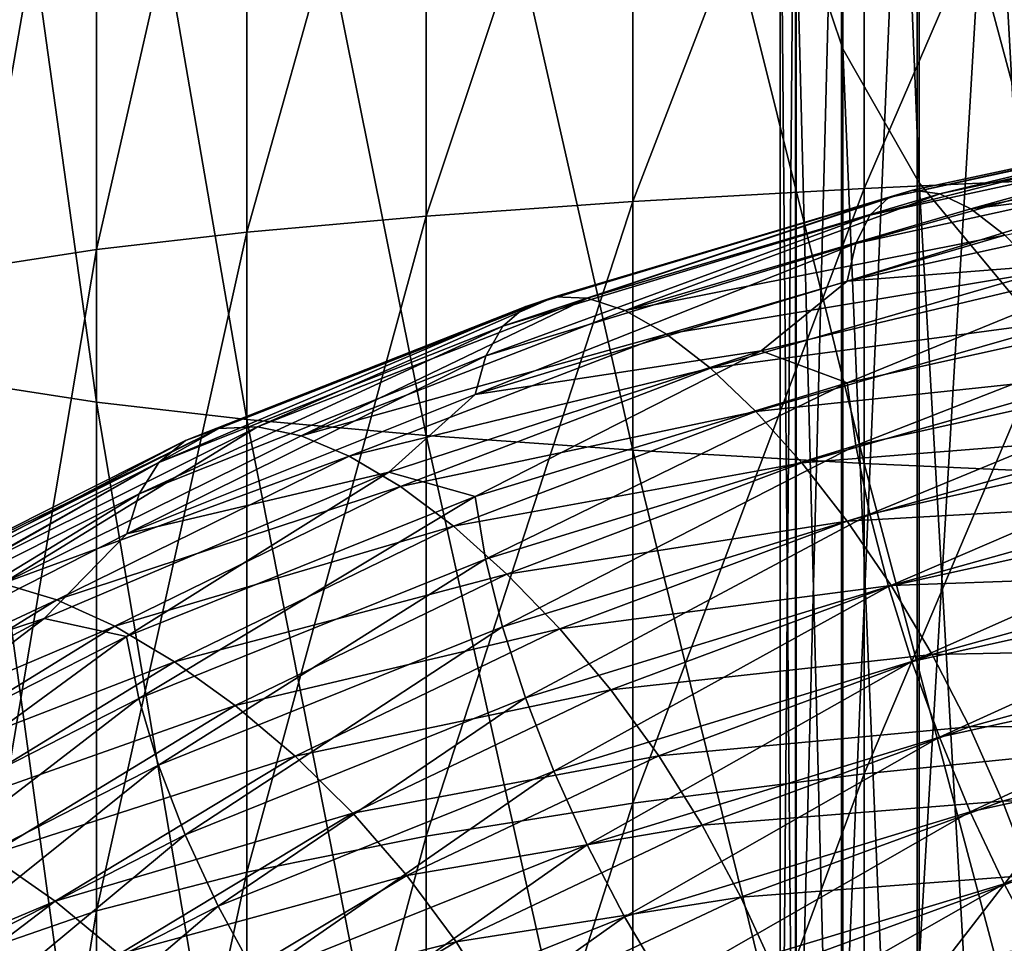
# Model space of a CAD drawing. Header units: metres. Extents: x -44 to 117, y -432 to 89.
# Tile 396 of 656: x -12.07 to -7.45, y -328.19 to -323.85. Entities that reach past the tile are written whole.
import ezdxf

# ---------------------------------------------------------------- set-up
doc = ezdxf.new("R2010")
doc.units = ezdxf.units.M
doc.layers.add('solid_125568', color=7, linetype='CONTINUOUS')

msp = doc.modelspace()

# ---------------------------------------------------------------- linework, layer by layer
at = {"layer": 'solid_125568'}
for points in [[(-8.425529, -315.119659, 910.917603), (-8.206614, -323.982452, 905.746155), (-8.206614, -315.727448, 911.824097)], [(-8.425529, -315.119659, 910.917603), (-8.425529, -323.329895, 904.871277), (-8.206614, -323.982452, 905.746155)], [(-8.206614, -315.727448, 911.824097), (-7.847002, -324.612305, 906.590515), (-7.847002, -316.314087, 912.699097)], [(-8.206614, -315.727448, 911.824097), (-8.206614, -323.982452, 905.746155), (-7.847002, -324.612305, 906.590515)], [(-7.847002, -316.314087, 912.699097), (-7.352857, -325.208679, 907.390076), (-7.352857, -316.869537, 913.527527)], [(-7.847002, -316.314087, 912.699097), (-7.847002, -324.612305, 906.590515), (-7.352857, -325.208679, 907.390076)], [(-7.365107, -320.120911, 900.569275), (-7.856378, -328.438721, 895.050964), (-7.856378, -320.71814, 901.369934)], [(-7.365107, -320.120911, 900.569275), (-7.365107, -327.802032, 894.281311), (-7.856378, -328.438721, 895.050964)], [(-7.856378, -320.71814, 901.369934), (-8.212955, -329.110901, 895.863464), (-8.212955, -321.348633, 902.21521)], [(-7.856378, -320.71814, 901.369934), (-7.856378, -328.438721, 895.050964), (-8.212955, -329.110901, 895.863464)], [(-8.212955, -321.348633, 902.21521), (-8.428726, -329.807007, 896.704895), (-8.428726, -322.001587, 903.090576)], [(-8.212955, -321.348633, 902.21521), (-8.212955, -329.110901, 895.863464), (-8.428726, -329.807007, 896.704895)], [(-6.916417, -325.984375, 241.108994), (-6.916417, -321.539154, 241.215347), (-8.105368, -321.55246, 240.371841)], [(-10.163809, -325.799866, 238.21283), (-10.163809, -321.584961, 238.31366), (-11.007415, -321.603729, 237.124863)], [(-9.192389, -325.868988, 239.297653), (-9.192389, -321.56778, 239.400543), (-10.163809, -321.584961, 238.31366)], [(-10.163809, -325.799866, 238.21283), (-9.192389, -325.868988, 239.297653), (-10.163809, -321.584961, 238.31366)], [(-8.105368, -325.930756, 240.267105), (-8.105368, -321.55246, 240.371841), (-9.192389, -321.56778, 239.400543)], [(-9.192389, -325.868988, 239.297653), (-8.105368, -325.930756, 240.267105), (-9.192389, -321.56778, 239.400543)], [(-8.105368, -325.930756, 240.267105), (-6.916417, -325.984375, 241.108994), (-8.105368, -321.55246, 240.371841)], [(-11.712595, -325.643158, 235.75293), (-11.712595, -321.623871, 235.849091), (-12.270483, -321.645142, 234.502396)], [(-11.007415, -325.724274, 237.026276), (-11.007415, -321.603729, 237.124863), (-11.712595, -321.623871, 235.849091)], [(-11.712595, -325.643158, 235.75293), (-11.007415, -325.724274, 237.026276), (-11.712595, -321.623871, 235.849091)], [(-11.007415, -325.724274, 237.026276), (-10.163809, -325.799866, 238.21283), (-11.007415, -321.603729, 237.124863)], [(-12.270483, -325.557495, 234.408798), (-11.712595, -325.643158, 235.75293), (-12.270483, -321.645142, 234.502396)], [(-12.270483, -325.011505, 225.838913), (-12.270483, -321.780701, 225.916214), (-11.712595, -321.801941, 224.569519)], [(-11.712595, -324.925873, 224.494781), (-12.270483, -325.011505, 225.838913), (-11.712595, -321.801941, 224.569519)], [(-11.712595, -324.925873, 224.494781), (-11.712595, -321.801941, 224.569519), (-11.007415, -321.822083, 223.293747)], [(-11.007415, -324.844757, 223.221436), (-11.712595, -324.925873, 224.494781), (-11.007415, -321.822083, 223.293747)], [(-11.007415, -324.844757, 223.221436), (-11.007415, -321.822083, 223.293747), (-10.163809, -321.840881, 222.10495)], [(-10.163809, -324.769165, 222.034897), (-11.007415, -324.844757, 223.221436), (-10.163809, -321.840881, 222.10495)], [(-10.163809, -324.769165, 222.034897), (-10.163809, -321.840881, 222.10495), (-9.192389, -321.858032, 221.018066)], [(-9.192389, -324.700043, 220.950073), (-10.163809, -324.769165, 222.034897), (-9.192389, -321.858032, 221.018066)], [(-9.192389, -324.700043, 220.950073), (-9.192389, -321.858032, 221.018066), (-8.105368, -321.873352, 220.046768)], [(-8.105368, -324.638275, 219.980621), (-9.192389, -324.700043, 220.950073), (-8.105368, -321.873352, 220.046768)], [(-8.105368, -324.638275, 219.980621), (-8.105368, -321.873352, 220.046768), (-6.916417, -321.886688, 219.203262)], [(-6.916417, -324.584625, 219.138718), (-8.105368, -324.638275, 219.980621), (-6.916417, -321.886688, 219.203262)], [(-8.428726, -322.001587, 903.090576), (-8.499991, -330.515137, 897.560852), (-8.499991, -322.665802, 903.981018)], [(-8.428726, -322.001587, 903.090576), (-8.428726, -329.807007, 896.704895), (-8.499991, -330.515137, 897.560852)], [(-8.499991, -322.665802, 903.981018), (-8.425529, -331.223114, 898.416687), (-8.425529, -323.329895, 904.871277)], [(-8.499991, -322.665802, 903.981018), (-8.499991, -330.515137, 897.560852), (-8.425529, -331.223114, 898.416687)], [(-8.425529, -323.329895, 904.871277), (-8.206614, -331.918823, 899.257629), (-8.206614, -323.982452, 905.746155)], [(-8.425529, -323.329895, 904.871277), (-8.425529, -331.223114, 898.416687), (-8.206614, -331.918823, 899.257629)], [(-8.206614, -323.982452, 905.746155), (-7.847002, -332.590332, 900.069336), (-7.847002, -324.612305, 906.590515)], [(-8.206614, -323.982452, 905.746155), (-8.206614, -331.918823, 899.257629), (-7.847002, -332.590332, 900.069336)], [(-6.110861, -324.266937, 880.121826), (-6.196307, -324.293121, 879.763977), (-7.989451, -324.680817, 880.425293)], [(-7.879369, -324.646393, 880.776489), (-6.110861, -324.266937, 880.121826), (-7.989451, -324.680817, 880.425293)], [(-7.750374, -324.663483, 881.132202), (-6.110861, -324.266937, 880.121826), (-7.879369, -324.646393, 880.776489)], [(-7.750374, -324.663483, 881.132202), (-6.010705, -324.293396, 880.485596), (-6.110861, -324.266937, 880.121826)], [(-6.196307, -324.293121, 879.763977), (-6.265415, -324.370239, 879.419861), (-8.078526, -324.764923, 880.086426)], [(-7.989451, -324.680817, 880.425293), (-6.196307, -324.293121, 879.763977), (-8.078526, -324.764923, 880.086426)], [(-7.604703, -324.733978, 881.484863), (-6.010705, -324.293396, 880.485596), (-7.750374, -324.663483, 881.132202)], [(-7.604703, -324.733978, 881.484863), (-5.897612, -324.374207, 880.847473), (-6.010705, -324.293396, 880.485596)], [(-6.265415, -324.370239, 879.419861), (-6.316607, -324.496552, 879.097412), (-8.144547, -324.896759, 879.767639)], [(-8.078526, -324.764923, 880.086426), (-6.265415, -324.370239, 879.419861), (-8.144547, -324.896759, 879.767639)], [(-5.773668, -324.509827, 881.199829), (-5.897612, -324.374207, 880.847473), (-7.604703, -324.733978, 881.484863)], [(-6.316607, -324.496552, 879.097412), (-6.348302, -324.670258, 878.804749), (-8.185455, -325.074371, 879.476929)], [(-8.144547, -324.896759, 879.767639), (-6.316607, -324.496552, 879.097412), (-8.185455, -325.074371, 879.476929)], [(-7.444984, -324.858582, 881.826904), (-5.773668, -324.509827, 881.199829), (-7.604703, -324.733978, 881.484863)], [(-8.105368, -327.389221, 219.695343), (-8.105368, -324.638275, 219.980621), (-6.916417, -324.584625, 219.138718)], [(-6.916417, -327.268951, 218.860352), (-8.105368, -327.389221, 219.695343), (-6.916417, -324.584625, 219.138718)], [(-7.879369, -324.646393, 880.776489), (-7.989451, -324.680817, 880.425293), (-9.695184, -325.193298, 881.21991)], [(-9.561669, -325.148682, 881.562744), (-7.879369, -324.646393, 880.776489), (-9.695184, -325.193298, 881.21991)], [(-9.405248, -325.154236, 881.908508), (-7.879369, -324.646393, 880.776489), (-9.561669, -325.148682, 881.562744)], [(-9.405248, -325.154236, 881.908508), (-7.750374, -324.663483, 881.132202), (-7.879369, -324.646393, 880.776489)], [(-9.192389, -327.52771, 220.656845), (-9.192389, -324.700043, 220.950073), (-8.105368, -324.638275, 219.980621)], [(-8.105368, -327.389221, 219.695343), (-9.192389, -327.52771, 220.656845), (-8.105368, -324.638275, 219.980621)], [(-7.847002, -324.612305, 906.590515), (-7.352857, -333.226105, 900.837891), (-7.352857, -325.208679, 907.390076)], [(-7.847002, -324.612305, 906.590515), (-7.847002, -332.590332, 900.069336), (-7.352857, -333.226105, 900.837891)], [(-7.989451, -324.680817, 880.425293), (-8.078526, -324.764923, 880.086426), (-9.803251, -325.28598, 880.887573)], [(-9.695184, -325.193298, 881.21991), (-7.989451, -324.680817, 880.425293), (-9.803251, -325.28598, 880.887573)], [(-9.228594, -325.212036, 882.249634), (-7.750374, -324.663483, 881.132202), (-9.405248, -325.154236, 881.908508)], [(-9.228594, -325.212036, 882.249634), (-7.604703, -324.733978, 881.484863), (-7.750374, -324.663483, 881.132202)], [(-8.185455, -325.074371, 879.476929), (-6.348302, -324.670258, 878.804749), (-6.740877, -324.961853, 878.675171)], [(-10.163809, -327.682648, 221.732758), (-10.163809, -324.769165, 222.034897), (-9.192389, -324.700043, 220.950073)], [(-9.192389, -327.52771, 220.656845), (-10.163809, -327.682648, 221.732758), (-9.192389, -324.700043, 220.950073)], [(-7.444984, -324.858582, 881.826904), (-7.604703, -324.733978, 881.484863), (-9.228594, -325.212036, 882.249634)], [(-11.007415, -327.852142, 222.909561), (-11.007415, -324.844757, 223.221436), (-10.163809, -324.769165, 222.034897)], [(-10.163809, -327.682648, 221.732758), (-11.007415, -327.852142, 222.909561), (-10.163809, -324.769165, 222.034897)], [(-8.078526, -324.764923, 880.086426), (-8.144547, -324.896759, 879.767639), (-9.883377, -325.424652, 880.573303)], [(-9.803251, -325.28598, 880.887573), (-8.078526, -324.764923, 880.086426), (-9.883377, -325.424652, 880.573303)], [(-11.712595, -328.034027, 224.17247), (-11.712595, -324.925873, 224.494781), (-11.007415, -324.844757, 223.221436)], [(-11.007415, -327.852142, 222.909561), (-11.712595, -328.034027, 224.17247), (-11.007415, -324.844757, 223.221436)], [(-9.034846, -325.323029, 882.578857), (-7.444984, -324.858582, 881.826904), (-9.228594, -325.212036, 882.249634)], [(-7.275084, -325.032806, 882.151672), (-7.444984, -324.858582, 881.826904), (-9.034846, -325.323029, 882.578857)], [(-8.144547, -324.896759, 879.767639), (-8.185455, -325.074371, 879.476929), (-9.933052, -325.607056, 880.284973)], [(-9.883377, -325.424652, 880.573303), (-8.144547, -324.896759, 879.767639), (-9.933052, -325.607056, 880.284973)], [(-12.270483, -328.226013, 225.505569), (-12.270483, -325.011505, 225.838913), (-11.712595, -324.925873, 224.494781)], [(-11.712595, -328.034027, 224.17247), (-12.270483, -328.226013, 225.505569), (-11.712595, -324.925873, 224.494781)], [(-8.589414, -325.401917, 879.386658), (-6.740877, -324.961853, 878.675171), (-8.186067, -325.551453, 879.012024)], [(-8.185455, -325.074371, 879.476929), (-6.740877, -324.961853, 878.675171), (-8.589414, -325.401917, 879.386658)], [(-6.740877, -324.961853, 878.675171), (-6.348814, -325.144989, 878.341125), (-8.186067, -325.551453, 879.012024)], [(-8.828688, -325.483032, 882.889709), (-7.275084, -325.032806, 882.151672), (-9.034846, -325.323029, 882.578857)], [(-7.099047, -325.250946, 882.452393), (-7.275084, -325.032806, 882.151672), (-8.828688, -325.483032, 882.889709)], [(-9.933052, -325.607056, 880.284973), (-8.185455, -325.074371, 879.476929), (-8.589414, -325.401917, 879.386658)], [(-9.561669, -325.148682, 881.562744), (-9.695184, -325.193298, 881.21991), (-11.294108, -325.8237, 882.141418)], [(-11.138634, -325.76709, 882.474365), (-9.561669, -325.148682, 881.562744), (-11.294108, -325.8237, 882.141418)], [(-10.956509, -325.759003, 882.808228), (-9.561669, -325.148682, 881.562744), (-11.138634, -325.76709, 882.474365)], [(-10.956509, -325.759003, 882.808228), (-9.405248, -325.154236, 881.908508), (-9.561669, -325.148682, 881.562744)], [(-10.75082, -325.801819, 883.13562), (-9.405248, -325.154236, 881.908508), (-10.956509, -325.759003, 882.808228)], [(-10.75082, -325.801819, 883.13562), (-9.228594, -325.212036, 882.249634), (-9.405248, -325.154236, 881.908508)], [(-8.186067, -325.551453, 879.012024), (-6.348814, -325.144989, 878.341125), (-8.145496, -325.846863, 878.841919)], [(-6.348814, -325.144989, 878.341125), (-6.317366, -325.441925, 878.174316), (-8.145496, -325.846863, 878.841919)], [(-9.695184, -325.193298, 881.21991), (-9.803251, -325.28598, 880.887573), (-11.419978, -325.926483, 881.816772)], [(-11.294108, -325.8237, 882.141418), (-9.695184, -325.193298, 881.21991), (-11.419978, -325.926483, 881.816772)], [(-9.034846, -325.323029, 882.578857), (-9.228594, -325.212036, 882.249634), (-10.75082, -325.801819, 883.13562)], [(-9.803251, -325.28598, 880.887573), (-9.883377, -325.424652, 880.573303), (-11.513327, -326.073151, 881.507874)], [(-11.419978, -325.926483, 881.816772), (-9.803251, -325.28598, 880.887573), (-11.513327, -326.073151, 881.507874)], [(-8.615059, -325.686646, 883.175903), (-7.099047, -325.250946, 882.452393), (-8.828688, -325.483032, 882.889709)], [(-6.920929, -325.507202, 882.722473), (-7.099047, -325.250946, 882.452393), (-8.615059, -325.686646, 883.175903)], [(-10.525179, -325.896729, 883.449524), (-9.034846, -325.323029, 882.578857), (-10.75082, -325.801819, 883.13562)], [(-8.828688, -325.483032, 882.889709), (-9.034846, -325.323029, 882.578857), (-10.525179, -325.896729, 883.449524)], [(-9.883377, -325.424652, 880.573303), (-9.933052, -325.607056, 880.284973), (-11.57122, -326.26123, 881.222412)], [(-11.513327, -326.073151, 881.507874), (-9.883377, -325.424652, 880.573303), (-11.57122, -326.26123, 881.222412)], [(-10.338659, -325.972076, 880.235046), (-8.589414, -325.401917, 879.386658), (-9.933756, -326.086914, 879.81842)], [(-9.933052, -325.607056, 880.284973), (-8.589414, -325.401917, 879.386658), (-10.338659, -325.972076, 880.235046)], [(-8.589414, -325.401917, 879.386658), (-8.186067, -325.551453, 879.012024), (-9.933756, -326.086914, 879.81842)], [(-8.145496, -325.846863, 878.841919), (-6.317366, -325.441925, 878.174316), (-8.079708, -326.168884, 878.718384)], [(-6.317366, -325.441925, 878.174316), (-6.266315, -325.767181, 878.055786), (-8.079708, -326.168884, 878.718384)], [(-10.285033, -326.039978, 883.743896), (-8.828688, -325.483032, 882.889709), (-10.525179, -325.896729, 883.449524)], [(-8.615059, -325.686646, 883.175903), (-8.828688, -325.483032, 882.889709), (-10.285033, -326.039978, 883.743896)], [(-8.398912, -325.928406, 883.431213), (-6.920929, -325.507202, 882.722473), (-8.615059, -325.686646, 883.175903)], [(-6.744934, -325.795898, 882.955322), (-6.920929, -325.507202, 882.722473), (-8.398912, -325.928406, 883.431213)], [(-11.712595, -329.64212, 235.338242), (-11.712595, -325.643158, 235.75293), (-12.270483, -325.557495, 234.408798)], [(-12.270483, -329.450134, 234.005127), (-11.712595, -329.64212, 235.338242), (-12.270483, -325.557495, 234.408798)], [(-9.933756, -326.086914, 879.81842), (-8.186067, -325.551453, 879.012024), (-9.884507, -326.380402, 879.643982)], [(-8.186067, -325.551453, 879.012024), (-8.145496, -325.846863, 878.841919), (-9.884507, -326.380402, 879.643982)], [(-11.57122, -326.26123, 881.222412), (-9.933052, -325.607056, 880.284973), (-10.338659, -325.972076, 880.235046)], [(-11.007415, -329.824005, 236.601135), (-11.007415, -325.724274, 237.026276), (-11.712595, -325.643158, 235.75293)], [(-11.712595, -329.64212, 235.338242), (-11.007415, -329.824005, 236.601135), (-11.712595, -325.643158, 235.75293)], [(-10.036166, -326.22644, 884.012878), (-8.615059, -325.686646, 883.175903), (-10.285033, -326.039978, 883.743896)], [(-8.398912, -325.928406, 883.431213), (-8.615059, -325.686646, 883.175903), (-10.036166, -326.22644, 884.012878)], [(-10.163809, -329.9935, 237.777939), (-10.163809, -325.799866, 238.21283), (-11.007415, -325.724274, 237.026276)], [(-11.007415, -329.824005, 236.601135), (-10.163809, -329.9935, 237.777939), (-11.007415, -325.724274, 237.026276)], [(-11.138634, -325.76709, 882.474365), (-11.294108, -325.8237, 882.141418), (-12.767945, -326.564117, 883.182312)], [(-12.592233, -326.493805, 883.503906), (-11.138634, -325.76709, 882.474365), (-12.767945, -326.564117, 883.182312)], [(-12.386423, -326.470184, 883.824097), (-11.138634, -325.76709, 882.474365), (-12.592233, -326.493805, 883.503906)], [(-12.386423, -326.470184, 883.824097), (-10.956509, -325.759003, 882.808228), (-11.138634, -325.76709, 882.474365)], [(-12.153976, -326.495911, 884.135742), (-10.956509, -325.759003, 882.808228), (-12.386423, -326.470184, 883.824097)], [(-12.153976, -326.495911, 884.135742), (-10.75082, -325.801819, 883.13562), (-10.956509, -325.759003, 882.808228)], [(-10.525179, -325.896729, 883.449524), (-10.75082, -325.801819, 883.13562), (-12.153976, -326.495911, 884.135742)], [(-9.192389, -330.148468, 238.853867), (-9.192389, -325.868988, 239.297653), (-10.163809, -325.799866, 238.21283)], [(-10.163809, -329.9935, 237.777939), (-9.192389, -330.148468, 238.853867), (-10.163809, -325.799866, 238.21283)], [(-8.185342, -326.202972, 883.649353), (-6.744934, -325.795898, 882.955322), (-8.398912, -325.928406, 883.431213)], [(-6.575353, -326.111328, 883.144409), (-6.744934, -325.795898, 882.955322), (-8.185342, -326.202972, 883.649353)], [(-8.079708, -326.168884, 878.718384), (-6.266315, -325.767181, 878.055786), (-7.990865, -326.509766, 878.643127)], [(-6.266315, -325.767181, 878.055786), (-6.197356, -326.112946, 877.987), (-7.990865, -326.509766, 878.643127)], [(-11.294108, -325.8237, 882.141418), (-11.419978, -325.926483, 881.816772), (-12.910223, -326.678467, 882.866516)], [(-12.767945, -326.564117, 883.182312), (-11.294108, -325.8237, 882.141418), (-12.910223, -326.678467, 882.866516)], [(-9.884507, -326.380402, 879.643982), (-8.145496, -325.846863, 878.841919), (-9.804702, -326.698395, 879.51416)], [(-8.145496, -325.846863, 878.841919), (-8.079708, -326.168884, 878.718384), (-9.804702, -326.698395, 879.51416)], [(-8.105368, -330.286926, 239.815369), (-8.105368, -325.930756, 240.267105), (-9.192389, -325.868988, 239.297653)], [(-9.192389, -330.148468, 238.853867), (-8.105368, -330.286926, 239.815369), (-9.192389, -325.868988, 239.297653)], [(-11.419978, -325.926483, 881.816772), (-11.513327, -326.073151, 881.507874), (-13.01576, -326.834259, 882.563782)], [(-12.910223, -326.678467, 882.866516), (-11.419978, -325.926483, 881.816772), (-13.01576, -326.834259, 882.563782)], [(-11.898943, -326.572449, 884.432068), (-10.525179, -325.896729, 883.449524), (-12.153976, -326.495911, 884.135742)], [(-10.285033, -326.039978, 883.743896), (-10.525179, -325.896729, 883.449524), (-11.898943, -326.572449, 884.432068)], [(-9.784373, -326.451111, 884.250488), (-8.398912, -325.928406, 883.431213), (-10.036166, -326.22644, 884.012878)], [(-8.185342, -326.202972, 883.649353), (-8.398912, -325.928406, 883.431213), (-9.784373, -326.451111, 884.250488)], [(-6.916417, -330.407196, 240.65036), (-6.916417, -325.984375, 241.108994), (-8.105368, -325.930756, 240.267105)], [(-8.105368, -330.286926, 239.815369), (-6.916417, -330.407196, 240.65036), (-8.105368, -325.930756, 240.267105)], [(-11.959435, -326.659973, 881.206909), (-10.338659, -325.972076, 880.235046), (-11.57201, -326.744293, 880.753723)], [(-11.57122, -326.26123, 881.222412), (-10.338659, -325.972076, 880.235046), (-11.959435, -326.659973, 881.206909)], [(-10.338659, -325.972076, 880.235046), (-9.933756, -326.086914, 879.81842), (-11.57201, -326.744293, 880.753723)], [(-11.513327, -326.073151, 881.507874), (-11.57122, -326.26123, 881.222412), (-13.081233, -327.028748, 882.281616)], [(-13.01576, -326.834259, 882.563782), (-11.513327, -326.073151, 881.507874), (-13.081233, -327.028748, 882.281616)], [(-11.62747, -326.696503, 884.707458), (-10.285033, -326.039978, 883.743896), (-11.898943, -326.572449, 884.432068)], [(-10.036166, -326.22644, 884.012878), (-10.285033, -326.039978, 883.743896), (-11.62747, -326.696503, 884.707458)], [(-11.57201, -326.744293, 880.753723), (-9.933756, -326.086914, 879.81842), (-11.514625, -327.035492, 880.574158)], [(-9.933756, -326.086914, 879.81842), (-9.884507, -326.380402, 879.643982), (-11.514625, -327.035492, 880.574158)], [(-7.97952, -326.504974, 883.824158), (-6.575353, -326.111328, 883.144409), (-8.185342, -326.202972, 883.649353)], [(-7.990865, -326.509766, 878.643127), (-6.197356, -326.112946, 877.987), (-7.881142, -326.861725, 878.61792)], [(-6.416441, -326.447815, 883.283142), (-6.575353, -326.111328, 883.144409), (-7.97952, -326.504974, 883.824158)], [(-6.197356, -326.112946, 877.987), (-6.112203, -326.471283, 877.969482), (-7.881142, -326.861725, 878.61792)], [(-9.804702, -326.698395, 879.51416), (-8.079708, -326.168884, 878.718384), (-9.696945, -327.033203, 879.430847)], [(-8.079708, -326.168884, 878.718384), (-7.990865, -326.509766, 878.643127), (-9.696945, -327.033203, 879.430847)], [(-9.535578, -326.708984, 884.451111), (-8.185342, -326.202972, 883.649353), (-9.784373, -326.451111, 884.250488)], [(-7.97952, -326.504974, 883.824158), (-8.185342, -326.202972, 883.649353), (-9.535578, -326.708984, 884.451111)], [(-13.081233, -327.028748, 882.281616), (-11.57122, -326.26123, 881.222412), (-11.959435, -326.659973, 881.206909)], [(-11.346121, -326.863403, 884.956482), (-10.036166, -326.22644, 884.012878), (-11.62747, -326.696503, 884.707458)], [(-9.784373, -326.451111, 884.250488), (-10.036166, -326.22644, 884.012878), (-11.346121, -326.863403, 884.956482)], [(-11.514625, -327.035492, 880.574158), (-9.884507, -326.380402, 879.643982), (-11.421681, -327.348663, 880.436829)], [(-9.884507, -326.380402, 879.643982), (-9.804702, -326.698395, 879.51416), (-11.421681, -327.348663, 880.436829)], [(-11.061469, -327.068542, 885.173828), (-9.784373, -326.451111, 884.250488), (-11.346121, -326.863403, 884.956482)], [(-9.535578, -326.708984, 884.451111), (-9.784373, -326.451111, 884.250488), (-11.061469, -327.068542, 885.173828)], [(-7.786592, -326.829041, 883.949402), (-6.416441, -326.447815, 883.283142), (-7.97952, -326.504974, 883.824158)], [(-6.271923, -326.799133, 883.366333), (-6.416441, -326.447815, 883.283142), (-7.786592, -326.829041, 883.949402)], [(-11.898943, -326.572449, 884.432068), (-12.153976, -326.495911, 884.135742), (-13.423826, -327.283966, 885.239685)], [(-7.881142, -326.861725, 878.61792), (-6.112203, -326.471283, 877.969482), (-7.752681, -327.21701, 878.644348)], [(-6.112203, -326.471283, 877.969482), (-6.012527, -326.834351, 878.004761), (-7.752681, -327.21701, 878.644348)], [(-9.696945, -327.033203, 879.430847), (-7.990865, -326.509766, 878.643127), (-9.563855, -327.377228, 879.395874)], [(-7.990865, -326.509766, 878.643127), (-7.881142, -326.861725, 878.61792), (-9.563855, -327.377228, 879.395874)], [(-9.295784, -326.995117, 884.608826), (-7.97952, -326.504974, 883.824158), (-9.535578, -326.708984, 884.451111)], [(-7.786592, -326.829041, 883.949402), (-7.97952, -326.504974, 883.824158), (-9.295784, -326.995117, 884.608826)], [(-13.142196, -327.340118, 885.516296), (-11.898943, -326.572449, 884.432068), (-13.423826, -327.283966, 885.239685)], [(-11.62747, -326.696503, 884.707458), (-11.898943, -326.572449, 884.432068), (-13.142196, -327.340118, 885.516296)], [(-13.451688, -327.463379, 882.303467), (-11.959435, -326.659973, 881.206909), (-13.082098, -327.515472, 881.810425)], [(-13.081233, -327.028748, 882.281616), (-11.959435, -326.659973, 881.206909), (-13.451688, -327.463379, 882.303467)], [(-11.959435, -326.659973, 881.206909), (-11.57201, -326.744293, 880.753723), (-13.082098, -327.515472, 881.810425)], [(-12.842374, -327.442841, 885.770447), (-11.62747, -326.696503, 884.707458), (-13.142196, -327.340118, 885.516296)], [(-11.346121, -326.863403, 884.956482), (-11.62747, -326.696503, 884.707458), (-12.842374, -327.442841, 885.770447)], [(-11.421681, -327.348663, 880.436829), (-9.804702, -326.698395, 879.51416), (-11.2962, -327.67627, 880.343811)], [(-9.804702, -326.698395, 879.51416), (-9.696945, -327.033203, 879.430847), (-11.2962, -327.67627, 880.343811)], [(-10.780206, -327.307312, 885.354187), (-9.535578, -326.708984, 884.451111), (-11.061469, -327.068542, 885.173828)], [(-9.295784, -326.995117, 884.608826), (-9.535578, -326.708984, 884.451111), (-10.780206, -327.307312, 885.354187)], [(-13.082098, -327.515472, 881.810425), (-11.57201, -326.744293, 880.753723), (-13.017211, -327.804016, 881.624939)], [(-11.57201, -326.744293, 880.753723), (-11.514625, -327.035492, 880.574158), (-13.017211, -327.804016, 881.624939)], [(-7.611098, -327.16925, 884.020264), (-6.271923, -326.799133, 883.366333), (-7.786592, -326.829041, 883.949402)], [(-6.144052, -327.157379, 883.39447), (-6.271923, -326.799133, 883.366333), (-7.611098, -327.16925, 884.020264)], [(-12.53163, -327.587952, 885.997192), (-11.346121, -326.863403, 884.956482), (-12.842374, -327.442841, 885.770447)], [(-11.061469, -327.068542, 885.173828), (-11.346121, -326.863403, 884.956482), (-12.53163, -327.587952, 885.997192)], [(-9.563855, -327.377228, 879.395874), (-7.881142, -326.861725, 878.61792), (-9.408015, -327.72287, 879.411194)], [(-7.881142, -326.861725, 878.61792), (-7.752681, -327.21701, 878.644348), (-9.408015, -327.72287, 879.411194)], [(-9.070964, -327.304474, 884.718018), (-7.786592, -326.829041, 883.949402), (-9.295784, -326.995117, 884.608826)], [(-7.611098, -327.16925, 884.020264), (-7.786592, -326.829041, 883.949402), (-9.070964, -327.304474, 884.718018)], [(-7.752681, -327.21701, 878.644348), (-6.012527, -326.834351, 878.004761), (-7.607512, -327.56778, 878.72406)], [(-6.012527, -326.834351, 878.004761), (-5.899889, -327.194183, 878.09436), (-7.607512, -327.56778, 878.72406)], [(-10.509095, -327.575256, 885.49231), (-9.295784, -326.995117, 884.608826), (-10.780206, -327.307312, 885.354187)], [(-9.070964, -327.304474, 884.718018), (-9.295784, -326.995117, 884.608826), (-10.509095, -327.575256, 885.49231)], [(-13.017211, -327.804016, 881.624939), (-11.514625, -327.035492, 880.574158), (-12.912161, -328.111633, 881.478943)], [(-11.514625, -327.035492, 880.574158), (-11.421681, -327.348663, 880.436829), (-12.912161, -328.111633, 881.478943)], [(-11.2962, -327.67627, 880.343811), (-9.696945, -327.033203, 879.430847), (-11.141209, -328.010925, 880.297241)], [(-9.696945, -327.033203, 879.430847), (-9.563855, -327.377228, 879.395874), (-11.141209, -328.010925, 880.297241)], [(-12.217241, -327.771301, 886.191833), (-11.061469, -327.068542, 885.173828), (-12.53163, -327.587952, 885.997192)], [(-10.780206, -327.307312, 885.354187), (-11.061469, -327.068542, 885.173828), (-12.217241, -327.771301, 886.191833)], [(-8.866426, -327.6315, 884.77417), (-7.611098, -327.16925, 884.020264), (-9.070964, -327.304474, 884.718018)], [(-7.455816, -327.517822, 884.037415), (-7.611098, -327.16925, 884.020264), (-8.866426, -327.6315, 884.77417)], [(-7.455816, -327.517822, 884.037415), (-6.144052, -327.157379, 883.39447), (-7.611098, -327.16925, 884.020264)], [(-6.034807, -327.51416, 883.369324), (-6.144052, -327.157379, 883.39447), (-7.455816, -327.517822, 884.037415)], [(-9.408015, -327.72287, 879.411194), (-7.752681, -327.21701, 878.644348), (-9.231902, -328.062378, 879.478577)], [(-7.752681, -327.21701, 878.644348), (-7.607512, -327.56778, 878.72406), (-9.231902, -328.062378, 879.478577)], [(-7.607512, -327.56778, 878.72406), (-5.899889, -327.194183, 878.09436), (-7.44796, -327.906464, 878.857483)], [(-5.899889, -327.194183, 878.09436), (-5.776069, -327.543091, 878.238403), (-7.44796, -327.906464, 878.857483)], [(-8.105368, -330.108887, 219.192734), (-8.105368, -327.389221, 219.695343), (-6.916417, -327.268951, 218.860352)], [(-6.916417, -329.92276, 218.369919), (-8.105368, -330.108887, 219.192734), (-6.916417, -327.268951, 218.860352)], [(-11.906594, -327.988861, 886.349548), (-10.780206, -327.307312, 885.354187), (-12.217241, -327.771301, 886.191833)], [(-10.509095, -327.575256, 885.49231), (-10.780206, -327.307312, 885.354187), (-11.906594, -327.988861, 886.349548)], [(-10.254872, -327.867798, 885.582947), (-9.070964, -327.304474, 884.718018), (-10.509095, -327.575256, 885.49231)], [(-8.866426, -327.6315, 884.77417), (-9.070964, -327.304474, 884.718018), (-10.254872, -327.867798, 885.582947)], [(-12.912161, -328.111633, 881.478943), (-11.421681, -327.348663, 880.436829), (-12.770344, -328.43103, 881.374695)], [(-11.421681, -327.348663, 880.436829), (-11.2962, -327.67627, 880.343811), (-12.770344, -328.43103, 881.374695)], [(-11.141209, -328.010925, 880.297241), (-9.563855, -327.377228, 879.395874), (-10.959706, -328.345123, 880.299316)], [(-9.563855, -327.377228, 879.395874), (-9.408015, -327.72287, 879.411194), (-10.959706, -328.345123, 880.299316)], [(-9.192389, -330.323181, 220.140213), (-9.192389, -327.52771, 220.656845), (-8.105368, -327.389221, 219.695343)], [(-8.105368, -330.108887, 219.192734), (-9.192389, -330.323181, 220.140213), (-8.105368, -327.389221, 219.695343)], [(-7.323176, -327.866577, 884.002747), (-6.034807, -327.51416, 883.369324), (-7.455816, -327.517822, 884.037415)], [(-10.163809, -330.563019, 221.200455), (-10.163809, -327.682648, 221.732758), (-9.192389, -327.52771, 220.656845)], [(-9.192389, -330.323181, 220.140213), (-10.163809, -330.563019, 221.200455), (-9.192389, -327.52771, 220.656845)], [(-8.685444, -327.968689, 884.778137), (-7.455816, -327.517822, 884.037415), (-8.866426, -327.6315, 884.77417)], [(-7.323176, -327.866577, 884.002747), (-7.455816, -327.517822, 884.037415), (-8.685444, -327.968689, 884.778137)], [(-7.44796, -327.906464, 878.857483), (-5.776069, -327.543091, 878.238403), (-7.277868, -328.226349, 879.0401)], [(-11.60714, -328.236542, 886.465698), (-10.509095, -327.575256, 885.49231), (-11.906594, -327.988861, 886.349548)], [(-10.254872, -327.867798, 885.582947), (-10.509095, -327.575256, 885.49231), (-11.60714, -328.236542, 886.465698)], [(-9.231902, -328.062378, 879.478577), (-7.607512, -327.56778, 878.72406), (-9.038364, -328.388367, 879.598694)], [(-7.607512, -327.56778, 878.72406), (-7.44796, -327.906464, 878.857483), (-9.038364, -328.388367, 879.598694)], [(-10.023556, -328.179779, 885.622131), (-8.866426, -327.6315, 884.77417), (-10.254872, -327.867798, 885.582947)], [(-8.685444, -327.968689, 884.778137), (-8.866426, -327.6315, 884.77417), (-10.023556, -328.179779, 885.622131)], [(-12.770344, -328.43103, 881.374695), (-11.2962, -327.67627, 880.343811), (-12.595169, -328.754913, 881.314819)], [(-11.2962, -327.67627, 880.343811), (-11.141209, -328.010925, 880.297241), (-12.595169, -328.754913, 881.314819)], [(-11.007415, -330.825317, 222.360107), (-11.007415, -327.852142, 222.909561), (-10.163809, -327.682648, 221.732758)], [(-10.163809, -330.563019, 221.200455), (-11.007415, -330.825317, 222.360107), (-10.163809, -327.682648, 221.732758)], [(-10.959706, -328.345123, 880.299316), (-9.408015, -327.72287, 879.411194), (-10.754591, -328.671326, 880.35199)], [(-9.408015, -327.72287, 879.411194), (-9.231902, -328.062378, 879.478577), (-10.754591, -328.671326, 880.35199)], [(-11.906594, -327.988861, 886.349548), (-12.217241, -327.771301, 886.191833), (-13.239264, -328.549622, 887.294617)], [(-11.998475, -328.455292, 909.531799), (-12.735132, -327.829651, 908.366333), (-12.24944, -328.349792, 909.822571)], [(-12.507894, -327.992554, 908.087952), (-12.735132, -327.829651, 908.366333), (-11.998475, -328.455292, 909.531799)], [(-7.365107, -327.802032, 894.281311), (-7.856378, -335.829071, 888.348694), (-7.856378, -328.438721, 895.050964)], [(-7.365107, -327.802032, 894.281311), (-7.365107, -335.15451, 887.612), (-7.856378, -335.829071, 888.348694)], [(-11.712595, -331.106812, 223.604599), (-11.712595, -328.034027, 224.17247), (-11.007415, -327.852142, 222.909561)], [(-11.007415, -330.825317, 222.360107), (-11.712595, -331.106812, 223.604599), (-11.007415, -327.852142, 222.909561)], [(-11.326303, -328.510376, 886.535583), (-10.254872, -327.867798, 885.582947), (-11.60714, -328.236542, 886.465698)], [(-10.023556, -328.179779, 885.622131), (-10.254872, -327.867798, 885.582947), (-11.326303, -328.510376, 886.535583)], [(-8.530868, -328.307922, 884.732056), (-7.323176, -327.866577, 884.002747), (-8.685444, -327.968689, 884.778137)], [(-7.215707, -328.207336, 883.918335), (-7.323176, -327.866577, 884.002747), (-8.530868, -328.307922, 884.732056)], [(-9.038364, -328.388367, 879.598694), (-7.44796, -327.906464, 878.857483), (-8.832056, -328.694519, 879.767273)], [(-7.44796, -327.906464, 878.857483), (-7.277868, -328.226349, 879.0401), (-8.832056, -328.694519, 879.767273)], [(-9.818875, -328.503845, 885.610901), (-8.685444, -327.968689, 884.778137), (-10.023556, -328.179779, 885.622131)], [(-8.530868, -328.307922, 884.732056), (-8.685444, -327.968689, 884.778137), (-9.818875, -328.503845, 885.610901)], [(-12.902635, -328.744019, 887.42749), (-11.906594, -327.988861, 886.349548), (-13.239264, -328.549622, 887.294617)], [(-11.60714, -328.236542, 886.465698), (-11.906594, -327.988861, 886.349548), (-12.902635, -328.744019, 887.42749)], [(-12.595169, -328.754913, 881.314819), (-11.141209, -328.010925, 880.297241), (-12.390015, -329.07605, 881.301514)], [(-11.784324, -328.605347, 909.234436), (-12.507894, -327.992554, 908.087952), (-11.998475, -328.455292, 909.531799)], [(-12.324015, -328.192688, 907.806458), (-12.507894, -327.992554, 908.087952), (-11.784324, -328.605347, 909.234436)], [(-11.141209, -328.010925, 880.297241), (-10.959706, -328.345123, 880.299316), (-12.390015, -329.07605, 881.301514)], [(-12.270483, -331.403961, 224.918274), (-12.270483, -328.226013, 225.505569), (-11.712595, -328.034027, 224.17247)], [(-11.712595, -331.106812, 223.604599), (-12.270483, -331.403961, 224.918274), (-11.712595, -328.034027, 224.17247)], [(-10.754591, -328.671326, 880.35199), (-9.231902, -328.062378, 879.478577), (-10.529201, -328.982361, 880.456177)], [(-9.231902, -328.062378, 879.478577), (-9.038364, -328.388367, 879.598694), (-10.529201, -328.982361, 880.456177)], [(-11.070744, -328.805542, 886.555664), (-10.023556, -328.179779, 885.622131), (-11.326303, -328.510376, 886.535583)], [(-9.818875, -328.503845, 885.610901), (-10.023556, -328.179779, 885.622131), (-11.070744, -328.805542, 886.555664)]]:
    msp.add_3dface(points, dxfattribs=at)

doc.saveas('drawing.dxf')
